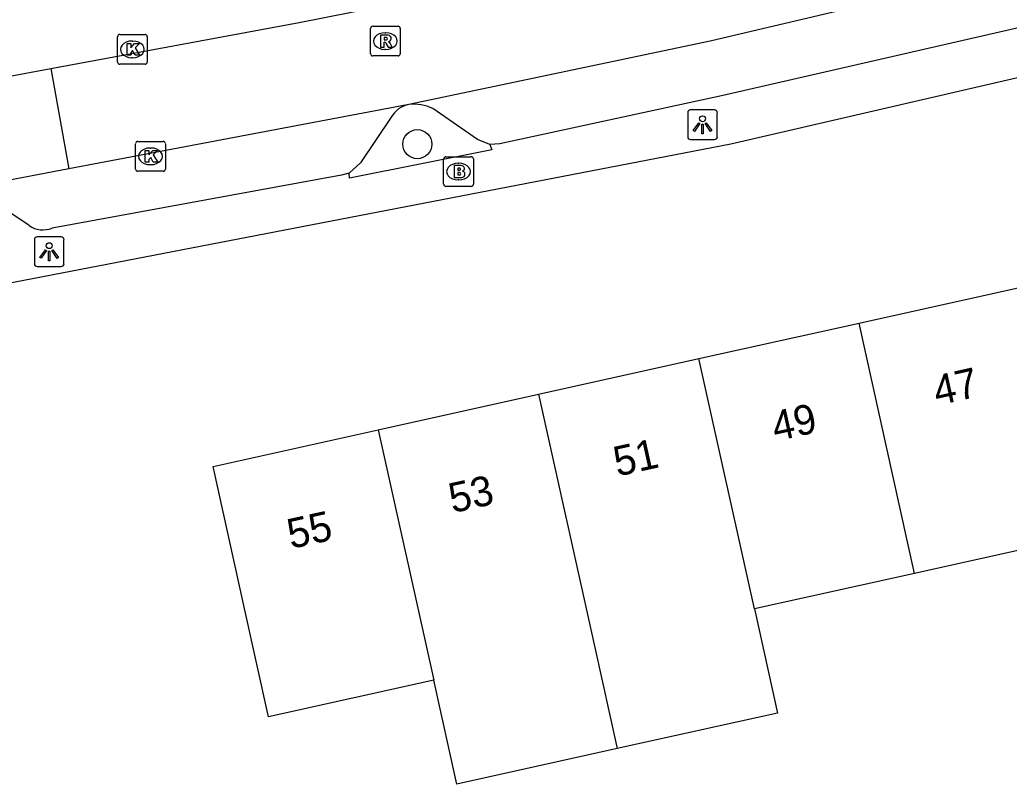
# Model space of a CAD drawing. Extents: x 163010 to 163853, y 382793 to 383982.
# Drawn here: x 163181.55 to 163214.8, y 383756.55 to 383782.25 of the extents above; entities that cross this region are included whole.
import ezdxf

# ---------------------------------------------------------------- set-up
doc = ezdxf.new("R2010")
doc.units = 0
for name, color, linetype in [('IMGEO_Boom', 7, 'Continuous'), ('IMGEO_Brandkraan', 7, 'Continuous'), ('IMGEO_Kolk', 7, 'Continuous'), ('IMGEO_Lichtpunt', 7, 'Continuous'), ('IMGEO_Pand', 7, 'Continuous'), ('IMGEO_Pand_nummerreeks', 7, 'Continuous'), ('IMGEO_Parkeervlak_open', 7, 'Continuous'), ('IMGEO_Rijbaan_lokaal_open', 7, 'Continuous'), ('IMGEO_Rioolput', 7, 'Continuous'), ('IMGEO_Voetpad_open', 7, 'Continuous')]:
    doc.layers.add(name, color=color, linetype=linetype)

msp = doc.modelspace()

# ---------------------------------------------------------------- linework, layer by layer
at = {"layer": 'IMGEO_Boom'}
msp.add_circle((163194.909, 383778.066), 0.489, dxfattribs=at)
at = {"layer": 'IMGEO_Brandkraan'}
for p, q in [((163195.794, 383776.718), (163195.794, 383777.57)), ((163195.869, 383777.644), (163196.721, 383777.644)), ((163196.795, 383777.57), (163196.795, 383776.718)), ((163196.282, 383777.424), (163196.307, 383777.424)), ((163196.305, 383776.864), (163196.28, 383776.864)), ((163196.721, 383776.644), (163195.869, 383776.644))]:
    msp.add_line(p, q, dxfattribs=at)
for points in [[(163195.794, 383776.718), (163195.794, 383777.57)], [(163195.869, 383777.644), (163196.721, 383777.644)], [(163196.795, 383777.57), (163196.795, 383776.718)], [(163196.142, 383777.344), (163196.142, 383776.944), (163196.355, 383776.944)], [(163196.373, 383777.344), (163196.142, 383777.344)], [(163196.321, 383777.263), (163196.267, 383777.263), (163196.267, 383777.187)], [(163196.267, 383777.187), (163196.32, 383777.187)], [(163196.329, 383777.111), (163196.267, 383777.111), (163196.267, 383777.03)], [(163196.267, 383777.03), (163196.329, 383777.03)], [(163196.721, 383776.644), (163195.869, 383776.644)]]:
    msp.add_lwpolyline(points, dxfattribs=at)
for centre, radius, start, end in [((163195.871, 383777.568), 0.0765, 91.552, 178.448), ((163195.871, 383777.568), 0.0765, 91.552, 178.448), ((163196.719, 383777.568), 0.0765, 1.552, 88.448), ((163196.719, 383777.568), 0.0765, 1.552, 88.448), ((163196.322, 383777.225), 0.0379, 267.8285, 90.9355), ((163196.377, 383777.199), 0.145, 59.4692, 91.5367), ((163196.402, 383777.246), 0.0922, 285.5137, 58.1501), ((163196.33, 383777.07), 0.0404, 269.8759, 90.5077), ((163196.361, 383777.195), 0.251, 268.6676, 293.5347), ((163196.407, 383777.054), 0.105, 301.3115, 78.989), ((163195.871, 383776.72), 0.0765, 181.552, 268.448), ((163195.871, 383776.72), 0.0765, 181.552, 268.448), ((163196.719, 383776.72), 0.0765, 271.552, 358.448), ((163196.719, 383776.72), 0.0765, 271.552, 358.448)]:
    msp.add_arc(centre, radius, start, end, dxfattribs=at)
for centre, major_axis, ratio, start_param, end_param in [((163196.281, 383777.144), (-0.387, 0.002), 0.722429, 4.712389, 7.853982), ((163196.306, 383777.144), (-0.39, 0.002), 0.717154, 1.570796, 4.712389)]:
    msp.add_ellipse(centre, major_axis=major_axis, ratio=ratio, start_param=start_param, end_param=end_param, dxfattribs=at)
at = {"layer": 'IMGEO_Kolk'}
for p, q in [((163184.83, 383780.827), (163184.83, 383781.679)), ((163184.905, 383781.753), (163185.757, 383781.753)), ((163185.318, 383781.533), (163185.343, 383781.533)), ((163185.831, 383781.679), (163185.831, 383780.827)), ((163185.341, 383780.973), (163185.316, 383780.973)), ((163185.757, 383780.753), (163184.905, 383780.753)), ((163185.439, 383777.231), (163185.439, 383778.083)), ((163185.514, 383778.157), (163186.366, 383778.157)), ((163185.927, 383777.937), (163185.952, 383777.937)), ((163186.44, 383778.083), (163186.44, 383777.231)), ((163185.95, 383777.377), (163185.925, 383777.377)), ((163186.366, 383777.157), (163185.514, 383777.157))]:
    msp.add_line(p, q, dxfattribs=at)
for points in [[(163184.83, 383780.827), (163184.83, 383781.679)], [(163184.905, 383781.753), (163185.757, 383781.753)], [(163185.831, 383781.679), (163185.831, 383780.827)], [(163185.151, 383781.453), (163185.274, 383781.453), (163185.274, 383781.302), (163185.404, 383781.453), (163185.568, 383781.453), (163185.422, 383781.302), (163185.575, 383781.053), (163185.423, 383781.053), (163185.338, 383781.217), (163185.274, 383781.15), (163185.274, 383781.053), (163185.151, 383781.053), (163185.151, 383781.453)], [(163185.757, 383780.753), (163184.905, 383780.753)], [(163185.439, 383777.231), (163185.439, 383778.083)], [(163185.514, 383778.157), (163186.366, 383778.157)], [(163186.44, 383778.083), (163186.44, 383777.231)], [(163185.76, 383777.857), (163185.883, 383777.857), (163185.883, 383777.706), (163186.013, 383777.857), (163186.177, 383777.857), (163186.031, 383777.706), (163186.184, 383777.457), (163186.032, 383777.457), (163185.947, 383777.621), (163185.883, 383777.554), (163185.883, 383777.457), (163185.76, 383777.457), (163185.76, 383777.857)], [(163186.366, 383777.157), (163185.514, 383777.157)]]:
    msp.add_lwpolyline(points, dxfattribs=at)
for centre, start, end in [((163184.907, 383781.677), 91.552, 178.448), ((163184.907, 383781.677), 91.552, 178.448), ((163185.755, 383781.677), 1.552, 88.448), ((163185.755, 383781.677), 1.552, 88.448), ((163184.907, 383780.829), 181.552, 268.448), ((163184.907, 383780.829), 181.552, 268.448), ((163185.755, 383780.829), 271.552, 358.448), ((163185.755, 383780.829), 271.552, 358.448), ((163185.516, 383778.081), 91.552, 178.448), ((163185.516, 383778.081), 91.552, 178.448), ((163186.364, 383778.081), 1.552, 88.448), ((163186.364, 383778.081), 1.552, 88.448), ((163185.516, 383777.233), 181.552, 268.448), ((163185.516, 383777.233), 181.552, 268.448), ((163186.364, 383777.233), 271.552, 358.448), ((163186.364, 383777.233), 271.552, 358.448)]:
    msp.add_arc(centre, 0.0765, start, end, dxfattribs=at)
for centre, major_axis, ratio, start_param, end_param in [((163185.317, 383781.253), (-0.387, 0.002), 0.722429, 4.712389, 7.853982), ((163185.342, 383781.253), (-0.39, 0.002), 0.717154, 1.570796, 4.712389), ((163185.926, 383777.657), (-0.387, 0.002), 0.722429, 4.712389, 7.853982), ((163185.951, 383777.657), (-0.39, 0.002), 0.717154, 1.570796, 4.712389)]:
    msp.add_ellipse(centre, major_axis=major_axis, ratio=ratio, start_param=start_param, end_param=end_param, dxfattribs=at)
at = {"layer": 'IMGEO_Lichtpunt'}
for p, q in [((163204.899, 383779.218), (163204.091, 383779.218)), ((163204.899, 383779.218), (163204.091, 383779.218)), ((163203.997, 383779.123), (163203.997, 383778.316)), ((163203.997, 383779.123), (163203.997, 383778.316)), ((163204.993, 383778.316), (163204.993, 383779.123)), ((163204.993, 383778.316), (163204.993, 383779.123)), ((163204.091, 383778.222), (163204.899, 383778.222)), ((163204.091, 383778.222), (163204.899, 383778.222)), ((163182.938, 383774.95), (163182.13, 383774.95)), ((163182.938, 383774.95), (163182.13, 383774.95)), ((163182.036, 383774.855), (163182.036, 383774.048)), ((163182.036, 383774.855), (163182.036, 383774.048)), ((163183.032, 383774.048), (163183.032, 383774.855)), ((163183.032, 383774.048), (163183.032, 383774.855)), ((163182.13, 383773.954), (163182.938, 383773.954)), ((163182.13, 383773.954), (163182.938, 383773.954))]:
    msp.add_line(p, q, dxfattribs=at)
for points in [[(163204.371, 383778.787), (163204.41, 383778.759), (163204.222, 383778.497), (163204.184, 383778.524), (163204.371, 383778.787)], [(163204.473, 383778.739), (163204.52, 383778.739), (163204.52, 383778.417), (163204.473, 383778.417), (163204.473, 383778.739)], [(163204.583, 383778.759), (163204.621, 383778.786), (163204.808, 383778.524), (163204.769, 383778.496), (163204.583, 383778.759)], [(163182.41, 383774.519), (163182.449, 383774.491), (163182.261, 383774.229), (163182.223, 383774.256), (163182.41, 383774.519)], [(163182.512, 383774.471), (163182.559, 383774.471), (163182.559, 383774.149), (163182.512, 383774.149), (163182.512, 383774.471)], [(163182.622, 383774.491), (163182.66, 383774.518), (163182.847, 383774.256), (163182.808, 383774.228), (163182.622, 383774.491)]]:
    msp.add_lwpolyline(points, dxfattribs=at)
for centre in [(163204.496, 383778.921), (163182.535, 383774.653)]:
    msp.add_circle(centre, 0.0994, dxfattribs=at)
for centre, start, end in [((163204.091, 383779.123), 90, 180), ((163204.091, 383779.123), 90, 180), ((163204.899, 383779.123), 0, 90), ((163204.899, 383779.123), 0, 90), ((163204.091, 383778.316), 180, 270), ((163204.091, 383778.316), 180, 270), ((163204.899, 383778.316), 270, 0), ((163204.899, 383778.316), 270, 360), ((163182.13, 383774.855), 90, 180), ((163182.13, 383774.855), 90, 180), ((163182.938, 383774.855), 0, 90), ((163182.938, 383774.855), 0, 90), ((163182.13, 383774.048), 180, 270), ((163182.13, 383774.048), 180, 270), ((163182.938, 383774.048), 270, 0), ((163182.938, 383774.048), 270, 360)]:
    msp.add_arc(centre, 0.0946, start, end, dxfattribs=at)
at = {"layer": 'IMGEO_Pand'}
for points in [[(163209.758, 383772.054), (163215.145, 383773.249)], [(163204.369, 383770.858), (163209.758, 383772.054)], [(163211.625, 383763.637), (163209.758, 383772.054)], [(163198.982, 383769.664), (163204.369, 383770.858)], [(163206.237, 383762.442), (163204.369, 383770.858)], [(163193.595, 383768.469), (163198.982, 383769.664)], [(163198.982, 383769.664), (163200.85, 383761.247), (163201.626, 383757.747)], [(163195.463, 383760.052), (163189.909, 383758.82), (163189.125, 383762.356), (163188.042, 383767.237), (163193.595, 383768.469)], [(163193.595, 383768.469), (163195.463, 383760.052)], [(163217.012, 383764.832), (163211.625, 383763.637)], [(163211.625, 383763.637), (163206.237, 383762.442)], [(163206.237, 383762.442), (163207.013, 383758.942), (163201.626, 383757.747)], [(163201.626, 383757.747), (163196.24, 383756.552), (163195.463, 383760.052)]]:
    msp.add_lwpolyline(points, dxfattribs=at)
at = {"layer": 'IMGEO_Parkeervlak_open'}
for points in [[(163197.349, 383778.052), (163196.931, 383778.224), (163195.434, 383779.262)], [(163194.029, 383778.969), (163192.999, 383777.444), (163192.619, 383777.096)]]:
    msp.add_lwpolyline(points, dxfattribs=at)
for centre, radius, start, end in [((163194.816, 383778.521), 0.905, 102.4108, 150.3315), ((163194.775, 383777.897), 1.515, 64.219, 95.8294)]:
    msp.add_arc(centre, radius, start, end, dxfattribs=at)
at = {"layer": 'IMGEO_Rijbaan_lokaal_open'}
for points in [[(163227.264, 383786.84), (163204.753, 383781.529), (163195.101, 383779.504), (163194.621, 383779.405)], [(163182.586, 383780.611), (163190.937, 383782.161), (163199.738, 383783.907)], [(163178.863, 383779.92), (163182.586, 383780.611)], [(163182.586, 383780.611), (163183.195, 383777.234)], [(163194.621, 383779.405), (163194.328, 383779.349), (163183.195, 383777.234)], [(163183.195, 383777.234), (163179.557, 383776.543)]]:
    msp.add_lwpolyline(points, dxfattribs=at)
at = {"layer": 'IMGEO_Rioolput'}
for p, q in [((163193.334, 383781.106), (163193.334, 383781.958)), ((163193.409, 383782.032), (163194.261, 383782.032)), ((163194.335, 383781.958), (163194.335, 383781.106)), ((163193.822, 383781.812), (163193.847, 383781.812)), ((163193.845, 383781.252), (163193.82, 383781.252)), ((163194.261, 383781.032), (163193.409, 383781.032))]:
    msp.add_line(p, q, dxfattribs=at)
for points in [[(163193.334, 383781.106), (163193.334, 383781.958)], [(163193.409, 383782.032), (163194.261, 383782.032)], [(163194.335, 383781.958), (163194.335, 383781.106)], [(163193.923, 383781.73), (163193.671, 383781.732), (163193.671, 383781.332)], [(163193.849, 383781.651), (163193.795, 383781.651), (163193.795, 383781.57)], [(163193.795, 383781.57), (163193.847, 383781.57)], [(163193.671, 383781.332), (163193.795, 383781.332), (163193.795, 383781.494), (163193.806, 383781.494)], [(163193.853, 383781.465), (163193.924, 383781.332), (163194.064, 383781.332), (163193.999, 383781.458)], [(163194.261, 383781.032), (163193.409, 383781.032)]]:
    msp.add_lwpolyline(points, dxfattribs=at)
for centre, radius, start, end in [((163193.411, 383781.956), 0.0765, 91.552, 178.448), ((163193.411, 383781.956), 0.0765, 91.552, 178.448), ((163194.259, 383781.956), 0.0765, 1.552, 88.448), ((163194.259, 383781.956), 0.0765, 1.552, 88.448), ((163193.831, 383781.759), 0.19, 274.7715, 282.9687), ((163193.855, 383781.555), 0.0964, 77.0061, 93.1865), ((163193.869, 383781.612), 0.0378, 276.6634, 79.6772), ((163193.922, 383781.62), 0.109, 350.3612, 89.416), ((163193.92, 383781.62), 0.112, 277.5842, 350.9817), ((163193.805, 383781.441), 0.0533, 26.0293, 88.6989), ((163193.904, 383781.405), 0.108, 29.5134, 73.7905), ((163193.411, 383781.108), 0.0765, 181.552, 268.448), ((163193.411, 383781.108), 0.0765, 181.552, 268.448), ((163194.259, 383781.108), 0.0765, 271.552, 358.448), ((163194.259, 383781.108), 0.0765, 271.552, 358.448)]:
    msp.add_arc(centre, radius, start, end, dxfattribs=at)
for centre, major_axis, ratio, start_param, end_param in [((163193.821, 383781.532), (-0.387, 0.002), 0.722429, 4.712389, 7.853982), ((163193.846, 383781.532), (-0.39, 0.002), 0.717154, 1.570796, 4.712389)]:
    msp.add_ellipse(centre, major_axis=major_axis, ratio=ratio, start_param=start_param, end_param=end_param, dxfattribs=at)
at = {"layer": 'IMGEO_Voetpad_open'}
for points in [[(163119.034, 383764.505), (163142.448, 383767.592), (163175.747, 383772.352), (163205.449, 383778.073), (163224.77, 383782.549), (163248.813, 383788.839), (163265.635, 383793.903), (163278.283, 383798.072), (163287.084, 383801.323)], [(163225.148, 383784.285), (163205.13, 383779.692), (163197.682, 383778.077), (163197.349, 383778.052)], [(163197.349, 383778.052), (163197.415, 383777.879), (163192.633, 383776.925), (163192.619, 383777.096)], [(163192.619, 383777.096), (163192.363, 383777.025), (163182.63, 383775.245)], [(163181.858, 383775.328), (163181.206, 383775.768)]]:
    msp.add_lwpolyline(points, dxfattribs=at)
msp.add_arc((163182.323, 383776.019), 0.833, 236.0786, 291.6485, dxfattribs=at)

# ---------------------------------------------------------------- texts
at = {"layer": 'IMGEO_Pand_nummerreeks'}
for s, rotation, p in [('47', 12.5062, (163212.378, 383769.275)), ('49', 12.5062, (163206.948, 383768.071)), ('51', 12.5062, (163201.629, 383766.891)), ('53', 12.5077, (163196.09, 383765.661)), ('55', 12.5062, (163190.661, 383764.458))]:
    msp.add_text(s, height=1, rotation=rotation, dxfattribs=at).set_placement(p)

doc.saveas('drawing.dxf')
